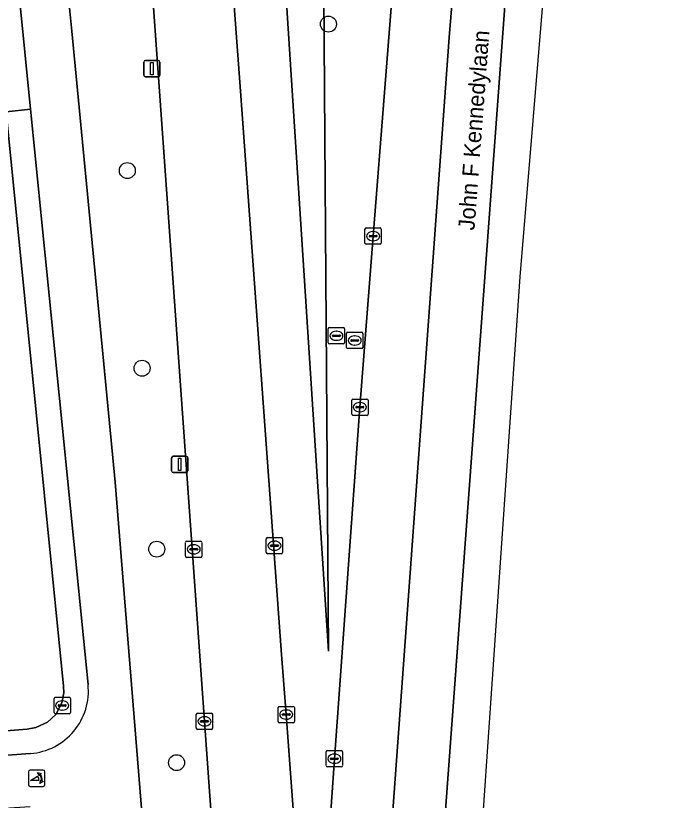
# Model space of a CAD drawing. Extents: x 161084 to 161928, y 385354 to 386522.
# Drawn here: x 161884.7 to 161925.14, y 386342.94 to 386390.96 of the extents above; entities that cross this region are included whole.
import ezdxf

# ---------------------------------------------------------------- set-up
doc = ezdxf.new("R2010")
doc.units = 0
for name, color, linetype in [('IMGEO_Berm_groen', 7, 'Continuous'), ('IMGEO_Boom', 7, 'Continuous'), ('IMGEO_Brandkraan', 7, 'Continuous'), ('IMGEO_Fietspad_gesloten', 7, 'Continuous'), ('IMGEO_Kolk', 7, 'Continuous'), ('IMGEO_Lichtmast', 7, 'Continuous'), ('IMGEO_Loofbos', 7, 'Continuous'), ('IMGEO_Openbare_ruimte_label', 7, 'Continuous'), ('IMGEO_Poller', 7, 'Continuous'), ('IMGEO_Rijbaan_regionaal_gesloten', 7, 'Continuous'), ('IMGEO_Rioolput', 7, 'Continuous'), ('IMGEO_Verkeerseiland_groen', 7, 'Continuous')]:
    doc.layers.add(name, color=color, linetype=linetype)

msp = doc.modelspace()

# ---------------------------------------------------------------- linework, layer by layer
at = {"layer": 'IMGEO_Berm_groen'}
for points in [[(161903.111, 386457.307), (161903.802, 386472.482), (161904.464, 386477.119), (161907.017, 386486.031), (161906.527, 386486.022), (161898.847, 386488.453), (161896.588, 386469.783), (161896.871, 386460.164), (161901.627, 386386.376), (161903.838, 386352.065), (161903.606, 386386.43)], [(161879.76, 386443.811), (161878.246, 386443.66), (161884.111, 386385.086), (161885.612, 386385.236)]]:
    msp.add_lwpolyline(points, close=True, dxfattribs=at)
for points in [[(161900.133, 386292.018), (161899.174, 386307.304), (161897.726, 386326.817), (161897.645, 386328.001), (161897.009, 386337.325), (161896.499, 386344.336), (161892.188, 386404.652), (161889.857, 386437.049), (161883.767, 386433.712), (161888.142, 386390.008), (161890.789, 386362.407), (161892.584, 386340.168), (161893.095, 386333.841), (161893.593, 386328.226), (161893.91, 386321.858), (161893.251, 386306.802), (161889.428, 386249.977), (161880.64, 386115.728), (161877.74, 386073.727), (161872.841, 386000.002), (161865.295, 385889.362), (161863.707, 385862.465)], [(161885.612, 386385.236), (161884.111, 386385.086), (161887.631, 386349.929), (161887.645, 386349.513), (161887.528, 386348.894), (161887.157, 386348.187), (161886.644, 386347.713), (161885.936, 386347.389), (161885.406, 386347.286), (161860.925, 386345.365)], [(161889.129, 386350.029), (161885.612, 386385.236)], [(161867.42, 386344.48), (161885.609, 386345.797)]]:
    msp.add_lwpolyline(points, dxfattribs=at)
msp.add_arc((161885.295, 386349.638), 3.854, 274.6798, 5.8156, dxfattribs=at)
at = {"layer": 'IMGEO_Boom'}
for centre in [(161903.839, 386390.45), (161891.531, 386381.481), (161892.435, 386369.384), (161893.332, 386358.309), (161894.545, 386345.239)]:
    msp.add_circle(centre, 0.489, dxfattribs=at)
at = {"layer": 'IMGEO_Brandkraan'}
for p, q in [((161887.119, 386349.239), (161887.971, 386349.239)), ((161887.044, 386348.313), (161887.044, 386349.165)), ((161887.346, 386348.782), (161887.744, 386348.782)), ((161887.532, 386349.019), (161887.557, 386349.019)), ((161888.045, 386349.165), (161888.045, 386348.313)), ((161887.303, 386348.733), (161887.303, 386348.745)), ((161887.741, 386348.696), (161887.343, 386348.696)), ((161887.555, 386348.459), (161887.53, 386348.459)), ((161887.787, 386348.745), (161887.787, 386348.733)), ((161887.971, 386348.239), (161887.119, 386348.239))]:
    msp.add_line(p, q, dxfattribs=at)
for points in [[(161887.119, 386349.239), (161887.971, 386349.239)], [(161887.044, 386348.313), (161887.044, 386349.165)], [(161888.045, 386349.165), (161888.045, 386348.313)], [(161887.971, 386348.239), (161887.119, 386348.239)]]:
    msp.add_lwpolyline(points, dxfattribs=at)
for centre, radius, start, end in [((161887.121, 386349.163), 0.0765, 91.552, 178.448), ((161887.121, 386349.163), 0.0765, 91.552, 178.448), ((161887.969, 386349.163), 0.0765, 1.552, 88.448), ((161887.969, 386349.163), 0.0765, 1.552, 88.448), ((161887.343, 386348.742), 0.0403, 85.8775, 175.7526), ((161887.748, 386348.744), 0.0386, 1.7309, 96.639), ((161887.121, 386348.315), 0.0765, 181.552, 268.448), ((161887.121, 386348.315), 0.0765, 181.552, 268.448), ((161887.34, 386348.732), 0.0366, 178.938, 274.7102), ((161887.744, 386348.739), 0.043, 264.8664, 352.4533), ((161887.969, 386348.315), 0.0765, 271.552, 358.448), ((161887.969, 386348.315), 0.0765, 271.552, 358.448)]:
    msp.add_arc(centre, radius, start, end, dxfattribs=at)
for centre, major_axis, ratio, start_param, end_param in [((161887.531, 386348.739), (-0.387, 0.002), 0.722429, 4.712389, 7.853982), ((161887.556, 386348.739), (-0.39, 0.002), 0.717154, 1.570796, 4.712389)]:
    msp.add_ellipse(centre, major_axis=major_axis, ratio=ratio, start_param=start_param, end_param=end_param, dxfattribs=at)
at = {"layer": 'IMGEO_Fietspad_gesloten'}
for points in [[(161890.789, 386362.407), (161888.142, 386390.008), (161883.767, 386433.712), (161883.303, 386439.145), (161882.492, 386447.661), (161882.423, 386448.649), (161881.751, 386455.1), (161881.048, 386462.864), (161878.91, 386482.565), (161878.82, 386483.379), (161875.747, 386483.075), (161875.892, 386481.832), (161877.284, 386469.275), (161877.825, 386462.917), (161879.046, 386450.953), (161879.76, 386443.811), (161885.612, 386385.236), (161889.129, 386350.029)], [(161890.375, 386339.994), (161892.584, 386340.168), (161890.789, 386362.407)], [(161885.609, 386345.797), (161867.42, 386344.48), (161867.742, 386341.422), (161885.591, 386342.553)]]:
    msp.add_lwpolyline(points, dxfattribs=at)
msp.add_arc((161885.295, 386349.638), 3.854, 274.6798, 5.8156, dxfattribs=at)
at = {"layer": 'IMGEO_Kolk'}
for p, q in [((161906.079, 386377.046), (161906.079, 386377.898)), ((161906.154, 386377.972), (161907.006, 386377.972)), ((161906.567, 386377.752), (161906.592, 386377.752)), ((161907.08, 386377.898), (161907.08, 386377.046)), ((161906.338, 386377.466), (161906.338, 386377.478)), ((161906.776, 386377.429), (161906.378, 386377.429)), ((161906.381, 386377.515), (161906.779, 386377.515)), ((161906.59, 386377.192), (161906.565, 386377.192)), ((161906.822, 386377.478), (161906.822, 386377.466)), ((161907.006, 386376.972), (161906.154, 386376.972)), ((161905.34, 386367.5), (161906.192, 386367.5)), ((161905.265, 386366.574), (161905.265, 386367.426)), ((161905.524, 386366.994), (161905.524, 386367.006)), ((161905.567, 386367.043), (161905.965, 386367.043)), ((161905.753, 386367.28), (161905.778, 386367.28)), ((161906.008, 386367.006), (161906.008, 386366.994)), ((161906.266, 386367.426), (161906.266, 386366.574)), ((161905.962, 386366.957), (161905.564, 386366.957)), ((161905.776, 386366.72), (161905.751, 386366.72)), ((161906.192, 386366.5), (161905.34, 386366.5)), ((161900.039, 386358.096), (161900.039, 386358.948)), ((161900.114, 386359.022), (161900.966, 386359.022)), ((161901.04, 386358.948), (161901.04, 386358.096)), ((161895.096, 386357.875), (161895.096, 386358.727)), ((161895.171, 386358.801), (161896.023, 386358.801)), ((161895.584, 386358.581), (161895.609, 386358.581)), ((161896.097, 386358.727), (161896.097, 386357.875)), ((161900.298, 386358.516), (161900.298, 386358.528)), ((161900.736, 386358.479), (161900.338, 386358.479)), ((161900.341, 386358.565), (161900.739, 386358.565)), ((161900.527, 386358.802), (161900.552, 386358.802)), ((161900.782, 386358.528), (161900.782, 386358.516)), ((161895.355, 386358.295), (161895.355, 386358.307)), ((161895.793, 386358.258), (161895.395, 386358.258)), ((161895.398, 386358.344), (161895.796, 386358.344)), ((161895.607, 386358.021), (161895.582, 386358.021)), ((161895.839, 386358.307), (161895.839, 386358.295)), ((161900.966, 386358.022), (161900.114, 386358.022)), ((161900.55, 386358.242), (161900.525, 386358.242)), ((161896.023, 386357.801), (161895.171, 386357.801)), ((161895.829, 386348.268), (161896.681, 386348.268)), ((161900.761, 386347.757), (161900.761, 386348.609)), ((161900.836, 386348.683), (161901.688, 386348.683)), ((161901.249, 386348.463), (161901.274, 386348.463)), ((161901.762, 386348.609), (161901.762, 386347.757)), ((161895.754, 386347.342), (161895.754, 386348.194)), ((161896.056, 386347.811), (161896.454, 386347.811)), ((161896.242, 386348.048), (161896.267, 386348.048)), ((161896.755, 386348.194), (161896.755, 386347.342)), ((161901.02, 386348.177), (161901.02, 386348.189)), ((161901.458, 386348.14), (161901.06, 386348.14)), ((161901.063, 386348.226), (161901.461, 386348.226)), ((161901.272, 386347.903), (161901.247, 386347.903)), ((161901.504, 386348.189), (161901.504, 386348.177)), ((161896.013, 386347.762), (161896.013, 386347.774)), ((161896.451, 386347.725), (161896.053, 386347.725)), ((161896.265, 386347.488), (161896.24, 386347.488)), ((161896.497, 386347.774), (161896.497, 386347.762)), ((161901.688, 386347.683), (161900.836, 386347.683)), ((161896.681, 386347.268), (161895.829, 386347.268)), ((161903.704, 386345.056), (161903.704, 386345.908)), ((161903.779, 386345.982), (161904.631, 386345.982)), ((161904.705, 386345.908), (161904.705, 386345.056)), ((161903.963, 386345.476), (161903.963, 386345.488)), ((161904.401, 386345.439), (161904.003, 386345.439)), ((161904.006, 386345.525), (161904.404, 386345.525)), ((161904.192, 386345.762), (161904.217, 386345.762)), ((161904.447, 386345.488), (161904.447, 386345.476)), ((161904.631, 386344.982), (161903.779, 386344.982)), ((161904.215, 386345.202), (161904.19, 386345.202))]:
    msp.add_line(p, q, dxfattribs=at)
for points in [[(161906.079, 386377.046), (161906.079, 386377.898)], [(161906.154, 386377.972), (161907.006, 386377.972)], [(161907.08, 386377.898), (161907.08, 386377.046)], [(161907.006, 386376.972), (161906.154, 386376.972)], [(161905.34, 386367.5), (161906.192, 386367.5)], [(161905.265, 386366.574), (161905.265, 386367.426)], [(161906.266, 386367.426), (161906.266, 386366.574)], [(161906.192, 386366.5), (161905.34, 386366.5)], [(161900.039, 386358.096), (161900.039, 386358.948)], [(161900.114, 386359.022), (161900.966, 386359.022)], [(161901.04, 386358.948), (161901.04, 386358.096)], [(161895.096, 386357.875), (161895.096, 386358.727)], [(161895.171, 386358.801), (161896.023, 386358.801)], [(161896.097, 386358.727), (161896.097, 386357.875)], [(161900.966, 386358.022), (161900.114, 386358.022)], [(161896.023, 386357.801), (161895.171, 386357.801)], [(161895.829, 386348.268), (161896.681, 386348.268)], [(161900.761, 386347.757), (161900.761, 386348.609)], [(161900.836, 386348.683), (161901.688, 386348.683)], [(161901.762, 386348.609), (161901.762, 386347.757)], [(161895.754, 386347.342), (161895.754, 386348.194)], [(161896.755, 386348.194), (161896.755, 386347.342)], [(161901.688, 386347.683), (161900.836, 386347.683)], [(161896.681, 386347.268), (161895.829, 386347.268)], [(161903.704, 386345.056), (161903.704, 386345.908)], [(161903.779, 386345.982), (161904.631, 386345.982)], [(161904.705, 386345.908), (161904.705, 386345.056)], [(161904.631, 386344.982), (161903.779, 386344.982)]]:
    msp.add_lwpolyline(points, dxfattribs=at)
for centre, radius, start, end in [((161906.156, 386377.896), 0.0765, 91.552, 178.448), ((161906.156, 386377.896), 0.0765, 91.552, 178.448), ((161907.004, 386377.896), 0.0765, 1.552, 88.448), ((161907.004, 386377.896), 0.0765, 1.552, 88.448), ((161906.378, 386377.475), 0.0403, 85.8775, 175.7526), ((161906.375, 386377.465), 0.0366, 178.938, 274.7102), ((161906.779, 386377.472), 0.043, 264.8664, 352.4533), ((161906.783, 386377.477), 0.0386, 1.7309, 96.639), ((161906.156, 386377.048), 0.0765, 181.552, 268.448), ((161906.156, 386377.048), 0.0765, 181.552, 268.448), ((161907.004, 386377.048), 0.0765, 271.552, 358.448), ((161907.004, 386377.048), 0.0765, 271.552, 358.448), ((161905.342, 386367.424), 0.0765, 91.552, 178.448), ((161905.342, 386367.424), 0.0765, 91.552, 178.448), ((161906.19, 386367.424), 0.0765, 1.552, 88.448), ((161906.19, 386367.424), 0.0765, 1.552, 88.448), ((161905.564, 386367.003), 0.0403, 85.8775, 175.7526), ((161905.969, 386367.005), 0.0386, 1.7309, 96.639), ((161905.342, 386366.576), 0.0765, 181.552, 268.448), ((161905.342, 386366.576), 0.0765, 181.552, 268.448), ((161905.561, 386366.993), 0.0366, 178.938, 274.7102), ((161905.965, 386367), 0.043, 264.8664, 352.4533), ((161906.19, 386366.576), 0.0765, 271.552, 358.448), ((161906.19, 386366.576), 0.0765, 271.552, 358.448), ((161900.116, 386358.946), 0.0765, 91.552, 178.448), ((161900.116, 386358.946), 0.0765, 91.552, 178.448), ((161900.964, 386358.946), 0.0765, 1.552, 88.448), ((161900.964, 386358.946), 0.0765, 1.552, 88.448), ((161895.173, 386358.725), 0.0765, 91.552, 178.448), ((161895.173, 386358.725), 0.0765, 91.552, 178.448), ((161896.021, 386358.725), 0.0765, 1.552, 88.448), ((161896.021, 386358.725), 0.0765, 1.552, 88.448), ((161900.338, 386358.525), 0.0403, 85.8775, 175.7526), ((161900.335, 386358.515), 0.0366, 178.938, 274.7102), ((161900.739, 386358.522), 0.043, 264.8664, 352.4533), ((161900.743, 386358.527), 0.0386, 1.7309, 96.639), ((161895.173, 386357.877), 0.0765, 181.552, 268.448), ((161895.173, 386357.877), 0.0765, 181.552, 268.448), ((161895.395, 386358.304), 0.0403, 85.8775, 175.7526), ((161895.392, 386358.294), 0.0366, 178.938, 274.7102), ((161895.796, 386358.301), 0.043, 264.8664, 352.4533), ((161895.8, 386358.306), 0.0386, 1.7309, 96.639), ((161896.021, 386357.877), 0.0765, 271.552, 358.448), ((161896.021, 386357.877), 0.0765, 271.552, 358.448), ((161900.116, 386358.098), 0.0765, 181.552, 268.448), ((161900.116, 386358.098), 0.0765, 181.552, 268.448), ((161900.964, 386358.098), 0.0765, 271.552, 358.448), ((161900.964, 386358.098), 0.0765, 271.552, 358.448), ((161895.831, 386348.192), 0.0765, 91.552, 178.448), ((161895.831, 386348.192), 0.0765, 91.552, 178.448), ((161896.679, 386348.192), 0.0765, 1.552, 88.448), ((161896.679, 386348.192), 0.0765, 1.552, 88.448), ((161900.838, 386348.607), 0.0765, 91.552, 178.448), ((161900.838, 386348.607), 0.0765, 91.552, 178.448), ((161901.686, 386348.607), 0.0765, 1.552, 88.448), ((161901.686, 386348.607), 0.0765, 1.552, 88.448), ((161896.053, 386347.771), 0.0403, 85.8775, 175.7526), ((161896.458, 386347.773), 0.0386, 1.7309, 96.639), ((161901.06, 386348.186), 0.0403, 85.8775, 175.7526), ((161901.057, 386348.176), 0.0366, 178.938, 274.7102), ((161901.461, 386348.183), 0.043, 264.8664, 352.4533), ((161901.465, 386348.188), 0.0386, 1.7309, 96.639), ((161895.831, 386347.344), 0.0765, 181.552, 268.448), ((161895.831, 386347.344), 0.0765, 181.552, 268.448), ((161896.05, 386347.761), 0.0366, 178.938, 274.7102), ((161896.454, 386347.768), 0.043, 264.8664, 352.4533), ((161896.679, 386347.344), 0.0765, 271.552, 358.448), ((161896.679, 386347.344), 0.0765, 271.552, 358.448), ((161900.838, 386347.759), 0.0765, 181.552, 268.448), ((161900.838, 386347.759), 0.0765, 181.552, 268.448), ((161901.686, 386347.759), 0.0765, 271.552, 358.448), ((161901.686, 386347.759), 0.0765, 271.552, 358.448), ((161903.781, 386345.906), 0.0765, 91.552, 178.448), ((161903.781, 386345.906), 0.0765, 91.552, 178.448), ((161904.629, 386345.906), 0.0765, 1.552, 88.448), ((161904.629, 386345.906), 0.0765, 1.552, 88.448), ((161904.003, 386345.485), 0.0403, 85.8775, 175.7526), ((161904, 386345.475), 0.0366, 178.938, 274.7102), ((161904.404, 386345.482), 0.043, 264.8664, 352.4533), ((161904.408, 386345.487), 0.0386, 1.7309, 96.639), ((161903.781, 386345.058), 0.0765, 181.552, 268.448), ((161903.781, 386345.058), 0.0765, 181.552, 268.448), ((161904.629, 386345.058), 0.0765, 271.552, 358.448), ((161904.629, 386345.058), 0.0765, 271.552, 358.448)]:
    msp.add_arc(centre, radius, start, end, dxfattribs=at)
for centre, major_axis, ratio, start_param, end_param in [((161906.566, 386377.472), (-0.387, 0.002), 0.722429, 4.712389, 7.853982), ((161906.591, 386377.472), (-0.39, 0.002), 0.717154, 1.570796, 4.712389), ((161905.752, 386367), (-0.387, 0.002), 0.722429, 4.712389, 7.853982), ((161905.777, 386367), (-0.39, 0.002), 0.717154, 1.570796, 4.712389), ((161895.583, 386358.301), (-0.387, 0.002), 0.722429, 4.712389, 7.853982), ((161895.608, 386358.301), (-0.39, 0.002), 0.717154, 1.570796, 4.712389), ((161900.526, 386358.522), (-0.387, 0.002), 0.722429, 4.712389, 7.853982), ((161900.551, 386358.522), (-0.39, 0.002), 0.717154, 1.570796, 4.712389), ((161901.248, 386348.183), (-0.387, 0.002), 0.722429, 4.712389, 7.853982), ((161901.273, 386348.183), (-0.39, 0.002), 0.717154, 1.570796, 4.712389), ((161896.241, 386347.768), (-0.387, 0.002), 0.722429, 4.712389, 7.853982), ((161896.266, 386347.768), (-0.39, 0.002), 0.717154, 1.570796, 4.712389), ((161904.191, 386345.482), (-0.387, 0.002), 0.722429, 4.712389, 7.853982), ((161904.216, 386345.482), (-0.39, 0.002), 0.717154, 1.570796, 4.712389)]:
    msp.add_ellipse(centre, major_axis=major_axis, ratio=ratio, start_param=start_param, end_param=end_param, dxfattribs=at)
at = {"layer": 'IMGEO_Lichtmast'}
for p, q in [((161892.636, 386388.225), (161893.426, 386388.225)), ((161893.426, 386388.225), (161892.636, 386388.225)), ((161892.536, 386387.325), (161892.536, 386388.125)), ((161892.536, 386388.125), (161892.536, 386387.325)), ((161893.526, 386388.125), (161893.526, 386387.325)), ((161893.526, 386387.325), (161893.526, 386388.125)), ((161893.426, 386387.225), (161892.636, 386387.225)), ((161892.636, 386387.225), (161893.426, 386387.225)), ((161894.244, 386363.099), (161894.244, 386363.899)), ((161894.244, 386363.899), (161894.244, 386363.099)), ((161894.344, 386363.999), (161895.134, 386363.999)), ((161895.134, 386363.999), (161894.344, 386363.999)), ((161895.234, 386363.899), (161895.234, 386363.099)), ((161895.234, 386363.099), (161895.234, 386363.899)), ((161895.134, 386362.999), (161894.344, 386362.999)), ((161894.344, 386362.999), (161895.134, 386362.999))]:
    msp.add_line(p, q, dxfattribs=at)
for points in [[(161892.956, 386388.1), (161893.106, 386388.1), (161893.106, 386387.35), (161892.956, 386387.35), (161892.956, 386388.1)], [(161894.664, 386363.874), (161894.814, 386363.874), (161894.814, 386363.124), (161894.664, 386363.124), (161894.664, 386363.874)]]:
    msp.add_lwpolyline(points, dxfattribs=at)
for centre, start, end in [((161892.636, 386388.125), 90, 180), ((161892.636, 386388.125), 90, 180), ((161893.426, 386388.125), 0, 90), ((161893.426, 386388.125), 360, 90), ((161892.636, 386387.325), 180, 270), ((161892.636, 386387.325), 180, 270), ((161893.426, 386387.325), 270, 0), ((161893.426, 386387.325), 270, 0), ((161894.344, 386363.899), 90, 180), ((161894.344, 386363.899), 90, 180), ((161895.134, 386363.899), 0, 90), ((161895.134, 386363.899), 360, 90), ((161894.344, 386363.099), 180, 270), ((161894.344, 386363.099), 180, 270), ((161895.134, 386363.099), 270, 0), ((161895.134, 386363.099), 270, 0)]:
    msp.add_arc(centre, 0.1, start, end, dxfattribs=at)
at = {"layer": 'IMGEO_Loofbos'}
msp.add_lwpolyline([(161884.111, 386385.086), (161879.328, 386384.644), (161862.225, 386382.936), (161850.311, 386381.747), (161842.549, 386380.972), (161838.45, 386380.563), (161838.451, 386380.553), (161839.701, 386358.208), (161840.004, 386348.605), (161847.177, 386348.834), (161851.242, 386348.78), (161853.495, 386348.458), (161855.937, 386347.869), (161858.314, 386346.92), (161860.925, 386345.365), (161885.406, 386347.286), (161885.936, 386347.389), (161886.644, 386347.713), (161887.157, 386348.187), (161887.528, 386348.894), (161887.645, 386349.513), (161887.631, 386349.929)], close=True, dxfattribs=at)
at = {"layer": 'IMGEO_Poller'}
for p, q in [((161885.484, 386344.688), (161885.484, 386343.881)), ((161885.484, 386344.688), (161885.484, 386343.881)), ((161886.386, 386344.783), (161885.578, 386344.783)), ((161886.386, 386344.783), (161885.578, 386344.783)), ((161886.48, 386343.881), (161886.48, 386344.688)), ((161886.48, 386343.881), (161886.48, 386344.688)), ((161885.578, 386343.786), (161886.386, 386343.786)), ((161885.578, 386343.786), (161886.386, 386343.786))]:
    msp.add_line(p, q, dxfattribs=at)
for points in [[(161886.163, 386344.512), (161886.151, 386344.439), (161886.026, 386344.644)], [(161886.026, 386344.644), (161886.257, 386344.578), (161886.186, 386344.546)], [(161886.119, 386344.139), (161885.606, 386344.139), (161886.036, 386344.414)], [(161886.179, 386343.967), (161886.245, 386344.198), (161886.275, 386344.13)], [(161886.311, 386344.103), (161886.383, 386344.092), (161886.179, 386343.967)]]:
    msp.add_lwpolyline(points, dxfattribs=at)
for centre, radius, start, end in [((161885.578, 386344.688), 0.0946, 90, 180), ((161885.578, 386344.688), 0.0946, 90, 180), ((161885.805, 386344.199), 0.476, 351.7527, 41.1691), ((161885.805, 386344.199), 0.516, 349.3569, 42.2912), ((161886.386, 386344.688), 0.0946, 0, 90), ((161886.386, 386344.688), 0.0946, 0, 90), ((161885.791, 386344.189), 0.332, 351.3247, 42.4854), ((161885.578, 386343.881), 0.0946, 180, 270), ((161885.578, 386343.881), 0.0946, 180, 270), ((161886.386, 386343.881), 0.0946, 270, 0), ((161886.386, 386343.881), 0.0946, 270, 0)]:
    msp.add_arc(centre, radius, start, end, dxfattribs=at)
at = {"layer": 'IMGEO_Rijbaan_regionaal_gesloten'}
for points in [[(161885.283, 386495.579), (161885.495, 386494.112), (161885.886, 386490.11), (161886.081, 386487.333), (161886.345, 386484.015), (161888.089, 386461.702), (161888.167, 386460.604), (161888.778, 386452.011), (161888.84, 386451.187), (161889.857, 386437.049), (161892.188, 386404.652), (161896.499, 386344.336), (161897.009, 386337.325), (161897.645, 386328.001), (161902.317, 386327.464), (161902.319, 386333.451), (161902.029, 386337.69), (161901.262, 386348.183), (161900.976, 386351.865), (161898.454, 386386.346), (161897.347, 386401.475), (161891.422, 386484.276), (161891.19, 386487.649)], [(161917.83, 386470.15), (161918.876, 386484.305), (161919.365, 386490.071), (161915.702, 386490.216), (161915.311, 386485.619), (161914.711, 386479.141), (161913.094, 386459.414), (161911.532, 386439.957), (161909.825, 386418.451), (161908.19, 386397.953), (161907.293, 386386.531), (161906.581, 386377.472), (161905.767, 386367), (161904.206, 386345.483), (161903.371, 386333.477)], [(161912.23, 386326.329), (161915.587, 386374.977), (161925.138, 386489.842), (161922.549, 386489.945), (161921.974, 386483.162), (161920.415, 386462.747), (161915.595, 386404.592), (161910.67, 386337.619), (161909.86, 386326.602), (161912.23, 386326.329)], [(161902.319, 386333.451), (161902.317, 386327.464), (161903.097, 386313.545), (161904.392, 386297.467), (161906.779, 386326.981), (161907.121, 386333.045), (161911.238, 386389.628), (161917.83, 386470.15)]]:
    msp.add_lwpolyline(points, dxfattribs=at)
msp.add_lwpolyline([(161920.415, 386462.747), (161921.974, 386483.162), (161922.549, 386489.945), (161919.365, 386490.071), (161918.876, 386484.305), (161917.83, 386470.15), (161911.238, 386389.628), (161907.121, 386333.045), (161906.779, 386326.981), (161909.86, 386326.602), (161910.67, 386337.619), (161915.595, 386404.592)], close=True, dxfattribs=at)
at = {"layer": 'IMGEO_Rioolput'}
for p, q in [((161903.907, 386371.872), (161904.759, 386371.872)), ((161903.832, 386370.946), (161903.832, 386371.798)), ((161904.091, 386371.366), (161904.091, 386371.378)), ((161904.529, 386371.329), (161904.131, 386371.329)), ((161904.134, 386371.415), (161904.532, 386371.415)), ((161904.32, 386371.652), (161904.345, 386371.652)), ((161904.575, 386371.378), (161904.575, 386371.366)), ((161904.833, 386371.798), (161904.833, 386370.946)), ((161904.953, 386370.659), (161904.953, 386371.511)), ((161905.028, 386371.585), (161905.88, 386371.585)), ((161905.441, 386371.365), (161905.466, 386371.365)), ((161905.954, 386371.511), (161905.954, 386370.659)), ((161904.759, 386370.872), (161903.907, 386370.872)), ((161904.343, 386371.092), (161904.318, 386371.092)), ((161905.212, 386371.079), (161905.212, 386371.091)), ((161905.65, 386371.042), (161905.252, 386371.042)), ((161905.255, 386371.128), (161905.653, 386371.128)), ((161905.696, 386371.091), (161905.696, 386371.079)), ((161905.88, 386370.585), (161905.028, 386370.585)), ((161905.464, 386370.805), (161905.439, 386370.805))]:
    msp.add_line(p, q, dxfattribs=at)
for points in [[(161903.907, 386371.872), (161904.759, 386371.872)], [(161903.832, 386370.946), (161903.832, 386371.798)], [(161904.833, 386371.798), (161904.833, 386370.946)], [(161904.953, 386370.659), (161904.953, 386371.511)], [(161905.028, 386371.585), (161905.88, 386371.585)], [(161905.954, 386371.511), (161905.954, 386370.659)], [(161904.759, 386370.872), (161903.907, 386370.872)], [(161905.88, 386370.585), (161905.028, 386370.585)]]:
    msp.add_lwpolyline(points, dxfattribs=at)
for centre, radius, start, end in [((161903.909, 386371.796), 0.0765, 91.552, 178.448), ((161903.909, 386371.796), 0.0765, 91.552, 178.448), ((161904.757, 386371.796), 0.0765, 1.552, 88.448), ((161904.757, 386371.796), 0.0765, 1.552, 88.448), ((161904.131, 386371.375), 0.0403, 85.8775, 175.7526), ((161904.128, 386371.365), 0.0366, 178.938, 274.7102), ((161904.532, 386371.372), 0.043, 264.8664, 352.4533), ((161904.536, 386371.377), 0.0386, 1.7309, 96.639), ((161905.03, 386371.509), 0.0765, 91.552, 178.448), ((161905.03, 386371.509), 0.0765, 91.552, 178.448), ((161905.878, 386371.509), 0.0765, 1.552, 88.448), ((161905.878, 386371.509), 0.0765, 1.552, 88.448), ((161903.909, 386370.948), 0.0765, 181.552, 268.448), ((161903.909, 386370.948), 0.0765, 181.552, 268.448), ((161904.757, 386370.948), 0.0765, 271.552, 358.448), ((161904.757, 386370.948), 0.0765, 271.552, 358.448), ((161905.252, 386371.088), 0.0403, 85.8775, 175.7526), ((161905.249, 386371.078), 0.0366, 178.938, 274.7102), ((161905.653, 386371.085), 0.043, 264.8664, 352.4533), ((161905.657, 386371.09), 0.0386, 1.7309, 96.639), ((161905.03, 386370.661), 0.0765, 181.552, 268.448), ((161905.03, 386370.661), 0.0765, 181.552, 268.448), ((161905.878, 386370.661), 0.0765, 271.552, 358.448), ((161905.878, 386370.661), 0.0765, 271.552, 358.448)]:
    msp.add_arc(centre, radius, start, end, dxfattribs=at)
for centre, major_axis, ratio, start_param, end_param in [((161904.319, 386371.372), (-0.387, 0.002), 0.722429, 4.712389, 7.853982), ((161904.344, 386371.372), (-0.39, 0.002), 0.717154, 1.570796, 4.712389), ((161905.44, 386371.085), (-0.387, 0.002), 0.722429, 4.712389, 7.853982), ((161905.465, 386371.085), (-0.39, 0.002), 0.717154, 1.570796, 4.712389)]:
    msp.add_ellipse(centre, major_axis=major_axis, ratio=ratio, start_param=start_param, end_param=end_param, dxfattribs=at)
at = {"layer": 'IMGEO_Verkeerseiland_groen'}
for points in [[(161891.422, 386484.276), (161897.347, 386401.475), (161898.454, 386386.346), (161900.976, 386351.865), (161901.262, 386348.183), (161902.029, 386337.69), (161902.319, 386333.451)], [(161903.111, 386457.307), (161903.606, 386386.43), (161903.838, 386352.065), (161901.627, 386386.376), (161896.871, 386460.164)], [(161903.371, 386333.477), (161904.206, 386345.483), (161905.767, 386367), (161906.581, 386377.472), (161907.293, 386386.531), (161908.19, 386397.953), (161909.825, 386418.451)]]:
    msp.add_lwpolyline(points, dxfattribs=at)

# ---------------------------------------------------------------- texts
at = {"layer": 'IMGEO_Openbare_ruimte_label'}
msp.add_text('John F Kennedylaan', height=1, rotation=85.698, dxfattribs=at).set_placement((161912.777, 386377.799))

doc.saveas('drawing.dxf')
